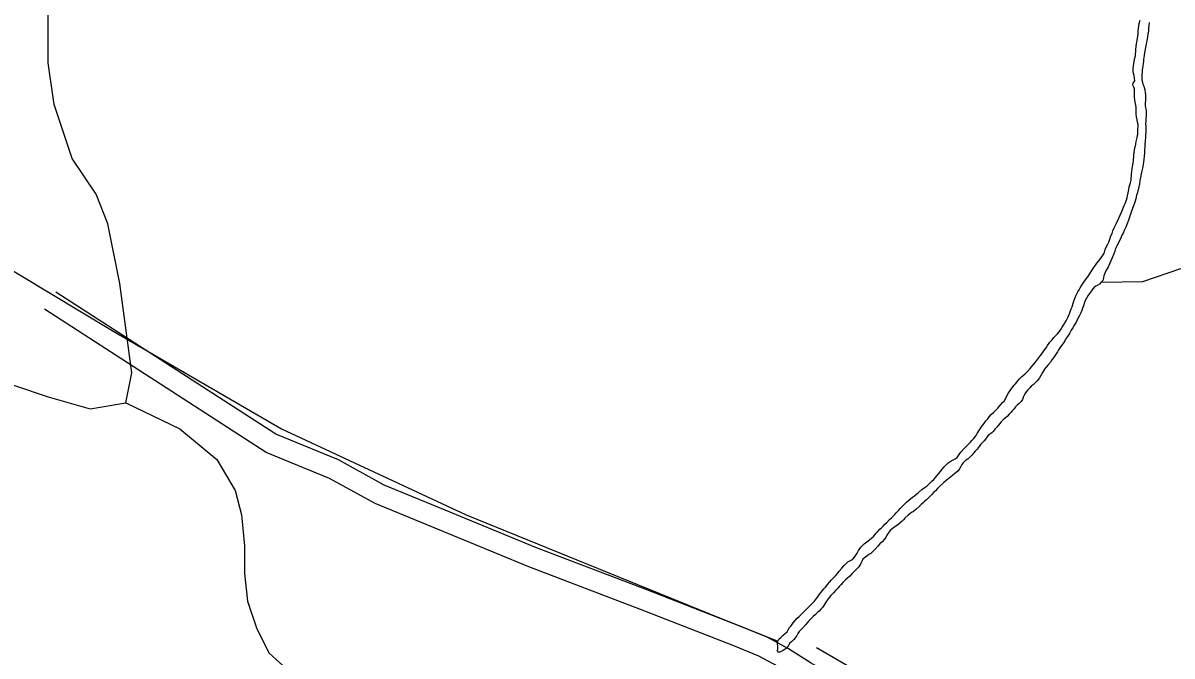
# Model space of a CAD drawing. Extents: x 3177185 to 3215018, y 812988 to 838321.
# Drawn here: x 3198632 to 3200305, y 833004 to 833926 of the extents above; entities that cross this region are included whole.
import ezdxf

# ---------------------------------------------------------------- set-up
doc = ezdxf.new("R2010")
doc.units = 0
doc.layers.add('V-ROAD-CNTR', color=7, linetype='Continuous')
doc.layers.add('V-TOPO-SHOR', color=7, linetype='Continuous')

msp = doc.modelspace()

# ---------------------------------------------------------------- linework, layer by layer
at = {"layer": 'V-ROAD-CNTR'}
for points in [[(3201533.7, 831941.5), (3201527.4, 831955.9), (3201510.3, 831978.2), (3201485.6, 831997.3), (3201456.9, 832018.6), (3201419, 832043.1), (3200419.7, 832625.1), (3199779.8, 832993.8), (3199747, 833014.7), (3199716.6, 833031), (3199678.6, 833046.8), (3199542, 833099.9), (3199379.9, 833161.6), (3199239, 833220.1), (3199158.1, 833253.1), (3199091.8, 833289.6), (3199000.4, 833327.2), (3198680.3, 833534.3)], [(3201507.8, 831925.7), (3201501.4, 831940.5), (3201488.9, 831956.8), (3201467.5, 831973.4), (3201439.8, 831993.9), (3201403.3, 832017.5), (3200404.7, 832599.1), (3199764.2, 832968.2), (3199731.8, 832988.8), (3199703.7, 833003.9), (3199667.4, 833019), (3199531.2, 833071.9), (3199368.8, 833133.8), (3199227.6, 833192.4), (3199145.2, 833226), (3199078.9, 833262.5), (3198986.4, 833300.5), (3198664, 833509.1)]]:
    msp.add_lwpolyline(points, dxfattribs=at)
at = {"layer": 'V-TOPO-SHOR'}
for points in [[(3200201.8, 833548.6), (3200262.4, 833549.8), (3200616.1, 833670.7), (3200737, 833733.4), (3200817.6, 833755.7), (3200938.5, 833809.5), (3201054.9, 833867.7), (3201269.8, 833997.5), (3201466.8, 834109.4), (3201574.3, 834172.1), (3201775.7, 834266.1), (3201941.4, 834337.8), (3202142.9, 834418.4)], [(3197426.5, 834257.6), (3197844.7, 834028.9), (3198538.7, 833612.5), (3198762.5, 833478.1), (3199008.8, 833334.9), (3199277.4, 833209.5), (3199631.1, 833066.2), (3199731.4, 833025.7)], [(3198617.2, 833399.1), (3198669.3, 833381.7), (3198730.1, 833364.3), (3198782.2, 833373), (3198790.9, 833416.4), (3198790.9, 833416.4), (3198773.5, 833546.7), (3198756.2, 833633.5), (3198738.8, 833676.9), (3198704.1, 833729), (3198678, 833807.2), (3198669.3, 833868), (3198669.3, 833937.4)], [(3200247.8, 833717.2), (3200248.7, 833721.9), (3200249, 833725.9), (3200249.3, 833733), (3200249.8, 833737.6), (3200250.4, 833741.2), (3200252.3, 833749.8), (3200252.9, 833753.4), (3200254.3, 833759.3), (3200255.2, 833764.2), (3200255.4, 833767.4), (3200255.5, 833771.9), (3200255.7, 833775), (3200255.7, 833778.2), (3200255, 833781.9), (3200254.3, 833785.1), (3200253.3, 833789.4), (3200252.9, 833793.4), (3200252.7, 833798.3), (3200252.7, 833803.1), (3200252.4, 833806.7), (3200251.6, 833810.9), (3200251, 833814.3), (3200250.5, 833818.3), (3200250.5, 833823), (3200250.5, 833826.7), (3200250.5, 833829.8), (3200249.6, 833832.8), (3200247.9, 833835.5), (3200248.8, 833838.7), (3200250.8, 833841.9), (3200250.1, 833849.7), (3200249.2, 833852.8), (3200248.6, 833856), (3200248.4, 833859.7), (3200248.9, 833863.9), (3200250.1, 833870.3), (3200250.7, 833873.7), (3200251.9, 833878.5), (3200252.4, 833886.9), (3200253, 833892.6), (3200253.4, 833895.8), (3200254.8, 833903.5), (3200255.7, 833910.3), (3200255.7, 833914), (3200256.3, 833918.7), (3200257.5, 833925.6), (3200258.7, 833930.1)], [(3200272, 833927.1), (3200271.6, 833923.1), (3200271.1, 833918.8), (3200270.7, 833913.8), (3200270, 833910.3), (3200269.6, 833905.7), (3200268.7, 833900.9), (3200268.1, 833897.9), (3200267.2, 833894), (3200265.9, 833887.6), (3200265, 833883), (3200264.4, 833878.7), (3200263.7, 833873.1), (3200263.4, 833870.1), (3200262.9, 833867), (3200262.5, 833863.5), (3200261.9, 833857.8), (3200261.6, 833854.7), (3200261.3, 833851.2), (3200261, 833847.3), (3200261.3, 833843.2), (3200262.8, 833837.2), (3200263.9, 833834.1), (3200265.6, 833828.7), (3200266.2, 833825.1), (3200266.4, 833821.5), (3200266.4, 833817.5), (3200266.3, 833813.1), (3200266.1, 833809.7), (3200266, 833806.3), (3200266.6, 833802.6), (3200267.4, 833798.6), (3200267.5, 833795.6), (3200267.4, 833790.4), (3200267.1, 833787.3), (3200266.9, 833783.6)], [(3200266.9, 833783.6), (3200266.6, 833779.4), (3200267, 833775.8), (3200267, 833770.1), (3200267, 833767), (3200266.7, 833762.7), (3200266.4, 833758.7), (3200265.9, 833755), (3200265.6, 833748.6), (3200265.5, 833745.2), (3200265.3, 833741.4), (3200264.9, 833736.7), (3200264.4, 833732), (3200264, 833727.2), (3200263.7, 833723.7), (3200263.2, 833719.8), (3200262.2, 833714.9), (3200261.1, 833710.6), (3200260, 833706.2), (3200259.4, 833701.1), (3200258.5, 833696.6), (3200257.6, 833691.7), (3200256.7, 833687.3), (3200254.7, 833679.4), (3200253.6, 833675.3), (3200252.6, 833670.2), (3200251.5, 833666.5), (3200250.4, 833663.5), (3200248.9, 833659.6), (3200246.6, 833653.6), (3200245.2, 833649.3), (3200243.3, 833643.3), (3200241.9, 833639), (3200240.1, 833634.9), (3200237.8, 833628.6), (3200235.5, 833623.9), (3200233.8, 833619.9), (3200231.6, 833616), (3200230.4, 833612.9), (3200228.1, 833608.3), (3200226.5, 833605.2), (3200224.6, 833601.5), (3200222.9, 833597.5), (3200221.7, 833593.8), (3200220.2, 833590), (3200217.9, 833584.1), (3200216.2, 833579.8), (3200214.7, 833576.3), (3200213.2, 833572.9), (3200211.5, 833569.4), (3200209.5, 833566.1), (3200208, 833562.6), (3200206.1, 833558.1), (3200205.4, 833554.9), (3200204.3, 833551.1), (3200201.8, 833548.6), (3200199.5, 833545.8), (3200196.2, 833543.8), (3200192.9, 833542.1), (3200190, 833538.9), (3200187.7, 833536.1), (3200185.1, 833532.1), (3200182.5, 833528.5), (3200180.5, 833525.2), (3200178.7, 833521.7), (3200177.6, 833518.8), (3200176.3, 833514.3), (3200175, 833510.8), (3200173.7, 833507.5), (3200172.3, 833504.2), (3200170.3, 833500.3), (3200167.7, 833494.9), (3200165.9, 833491.4), (3200163.3, 833486.5), (3200160.8, 833482), (3200158.5, 833478.5), (3200156.4, 833474.8), (3200154.7, 833472.2), (3200152.9, 833469.3), (3200150.3, 833465.4), (3200148.4, 833462.2), (3200146.3, 833458.8), (3200144.3, 833456.5), (3200141.8, 833453.1), (3200140, 833450.2), (3200138.2, 833447), (3200135.6, 833443), (3200132.8, 833438.3), (3200130.3, 833435.3), (3200128.2, 833432.2), (3200124.4, 833427.6), (3200121.9, 833424.7), (3200119.5, 833421.7), (3200116.6, 833417), (3200114.1, 833412.5), (3200112.1, 833409.4), (3200108.8, 833405), (3200106.5, 833402.4), (3200102.9, 833399.3), (3200100.3, 833397.1), (3200098.2, 833394.8)], [(3200034.3, 833346.6), (3200036.8, 833349.7), (3200038.9, 833352.3), (3200042.1, 833355.7), (3200045.8, 833359.4), (3200049.3, 833362.9), (3200051.6, 833365.2), (3200053.8, 833367.8), (3200055.8, 833370.3), (3200058.5, 833373.2), (3200060.8, 833375.5), (3200066.6, 833386.7), (3200069.4, 833390.9), (3200073.5, 833396), (3200075.5, 833398.4), (3200077.5, 833400.7), (3200080.9, 833404.9), (3200083.3, 833407.7), (3200086.7, 833411.2), (3200088.9, 833413.4), (3200091.3, 833415.2), (3200094.8, 833418.7), (3200098.5, 833423.1), (3200100.5, 833425.4), (3200103.4, 833428.7), (3200105.6, 833431.1), (3200108, 833434.1), (3200110.6, 833437.7), (3200113.7, 833442), (3200115.5, 833444.4), (3200118.4, 833448.6), (3200121.8, 833453.1), (3200123.9, 833456.4), (3200127.5, 833461.4), (3200130.5, 833464.7), (3200133.1, 833468), (3200135.7, 833470.7), (3200138.3, 833473.5), (3200141.1, 833476.7), (3200143.4, 833479.8), (3200145.2, 833483.1), (3200147.2, 833486.1), (3200149.1, 833489.2), (3200151, 833492.1), (3200152.6, 833495.2), (3200154, 833498.1), (3200155.3, 833501.5), (3200156.9, 833505.3), (3200158.5, 833509.7), (3200159.6, 833512.7), (3200161.1, 833518.1), (3200162, 833521), (3200163.9, 833526.4), (3200165.4, 833529.6), (3200168, 833534.4), (3200169.8, 833537.5), (3200171.5, 833540.6), (3200173.7, 833544.4), (3200175.7, 833547.3), (3200177.5, 833549.9), (3200180.1, 833553.3), (3200182.6, 833556.4), (3200184.4, 833559.2), (3200186.2, 833561.9), (3200188.4, 833565.5), (3200190.4, 833568.5), (3200193.6, 833573.3), (3200195.6, 833576.1), (3200198.5, 833579.6), (3200200.5, 833582.1), (3200203.1, 833585.5), (3200204.9, 833588.4), (3200206.6, 833591.9), (3200207.5, 833594.8), (3200209, 833598.5), (3200211.8, 833603.9), (3200213.2, 833607.1), (3200214.5, 833611.3), (3200216.2, 833615.9), (3200217.8, 833619.6), (3200219.1, 833623.6), (3200220.8, 833627.6), (3200222.2, 833630.7), (3200224.2, 833634.7), (3200227.8, 833641.9), (3200229.8, 833646.3), (3200232.1, 833651.4), (3200235.6, 833660.2), (3200236.9, 833663.4), (3200238.2, 833667.1), (3200239.6, 833671.4), (3200240.5, 833674.6), (3200241.4, 833678.6), (3200242.3, 833683.8), (3200242.8, 833687.7), (3200244.6, 833693.5), (3200245.5, 833697.4), (3200246, 833706.4), (3200246.4, 833709.5), (3200247.2, 833714), (3200247.8, 833717.2)], [(3200098.2, 833394.8), (3200095.4, 833391.9), (3200092.7, 833388.8), (3200091, 833386.2), (3200088.8, 833381.9), (3200087.5, 833377.9), (3200085.3, 833374.8), (3200082.6, 833371.7), (3200079.8, 833369.3), (3200077.5, 833367), (3200075.2, 833364.3), (3200072.3, 833361.4), (3200070.5, 833358.8), (3200068.3, 833356.3), (3200065.1, 833353.1), (3200062.8, 833351.1), (3200059.1, 833348.3), (3200056.5, 833345.4), (3200054.4, 833342.8), (3200050.2, 833337.6), (3200047.9, 833335.1), (3200044.7, 833331.3), (3200042.6, 833329), (3200039.8, 833327.4), (3200036.9, 833324.6), (3200033.5, 833319.9), (3200031.5, 833317.3), (3200026.9, 833312.5), (3200024.6, 833309.4), (3200021.4, 833305.4), (3200018.8, 833302.3), (3200016.2, 833299.7), (3200013.8, 833296.8), (3200011, 833293.6), (3200008.4, 833291.4), (3200004.1, 833288.6), (3200001, 833285.4), (3199999, 833282.8), (3199997.5, 833280), (3199995.8, 833276.6), (3199993.1, 833273.4), (3199988.9, 833269.9), (3199985.7, 833267.2), (3199980.6, 833263.1), (3199976.5, 833259.9), (3199972.8, 833256.6), (3199967.2, 833251.4), (3199963.8, 833248), (3199960.6, 833244.8), (3199958.3, 833242.5), (3199954.9, 833238.9), (3199950.5, 833234.6), (3199947.8, 833231.8), (3199945.5, 833229.8), (3199943.2, 833227.8), (3199940.5, 833225.2), (3199937, 833221.8), (3199932.2, 833217.7), (3199929, 833214.8), (3199925.9, 833213.2), (3199923.5, 833211.4), (3199921.2, 833209.4), (3199916.4, 833204.9), (3199914.3, 833202.6), (3199912.1, 833200.4), (3199906.1, 833195), (3199902.5, 833192.7), (3199898.3, 833190), (3199894.9, 833186.7), (3199892, 833182.9), (3199890.2, 833180), (3199888.7, 833176.6), (3199886.8, 833174.1), (3199883.3, 833170.6), (3199879.9, 833167.3), (3199876.9, 833164.1), (3199872.9, 833159.8), (3199869.2, 833155.6), (3199866.6, 833153.6), (3199864, 833151.8), (3199861.5, 833149.9), (3199857.4, 833147.3), (3199854.9, 833145.2), (3199853.6, 833141.6), (3199852.2, 833138.6), (3199849, 833133.8), (3199845.6, 833130.6), (3199842.2, 833127), (3199839.5, 833124.3), (3199836, 833120.4), (3199832.6, 833117.6), (3199830, 833114.9), (3199826.1, 833111.3), (3199823.2, 833107.9), (3199820.8, 833105.2), (3199818.5, 833102.9), (3199815.9, 833099.9), (3199812.2, 833096.1), (3199808.7, 833092.2), (3199806.5, 833089.9), (3199804.4, 833087.3)], [(3198782.2, 833373), (3198861, 833334.9), (3198914.8, 833290.1), (3198941.6, 833245.3), (3198950.6, 833209.5), (3198955.1, 833164.7), (3198955.1, 833124.4), (3198959.5, 833084.1), (3198973, 833043.9), (3198990.9, 833008), (3199035.6, 832967.7)], [(3199733, 833028.5), (3199735.6, 833031.2), (3199739.3, 833034.6), (3199742.4, 833037.3), (3199744.7, 833039.4), (3199746.5, 833042.2), (3199748.5, 833045.4), (3199750.5, 833048.2), (3199753.7, 833052.5), (3199756.6, 833055.9), (3199759.5, 833059.3), (3199762.3, 833061.7), (3199764.7, 833064.3), (3199769.3, 833068.6), (3199772.6, 833071.9), (3199775.3, 833074.6), (3199778.7, 833077.9), (3199781.1, 833080.5), (3199784.5, 833084), (3199788.9, 833089.9), (3199792.2, 833094.2), (3199794.3, 833097), (3199796.5, 833099.4), (3199798.4, 833102), (3199800.6, 833104.6), (3199804, 833108.6), (3199806.6, 833111.4), (3199809.5, 833114.8), (3199811.9, 833117.3), (3199815.5, 833120.8), (3199818.2, 833124.3), (3199820.7, 833127.7), (3199824.6, 833132.2), (3199828, 833135.9), (3199830.6, 833138.8), (3199833.2, 833141.1), (3199837.2, 833143.1), (3199839.8, 833144.8), (3199842.9, 833148.2), (3199844.9, 833151.1), (3199846.6, 833154), (3199848.6, 833157.6), (3199852.2, 833162.4), (3199857.1, 833167.3), (3199860.8, 833170.4), (3199864.6, 833173.4), (3199868.2, 833176.2), (3199870.5, 833178.2), (3199874.6, 833182.8), (3199876.6, 833185.1), (3199879.8, 833188.7), (3199882, 833190.8), (3199884.7, 833193.4), (3199887.2, 833195.9), (3199889.8, 833198.4), (3199894.1, 833203), (3199896.8, 833205.5), (3199901.1, 833209.9), (3199903.4, 833212.4), (3199906.8, 833216.2), (3199909.4, 833219.1), (3199914.6, 833224.2), (3199918.6, 833228.4), (3199922.1, 833231.3), (3199927.2, 833235.3), (3199930.3, 833237.6), (3199933.5, 833240.1), (3199936.2, 833242.4), (3199941, 833246.4), (3199945.9, 833249.8), (3199948.7, 833252.1), (3199953.1, 833256.4), (3199955.7, 833258.9), (3199958.3, 833261.3), (3199962.8, 833266.7), (3199965.4, 833269.5), (3199968, 833273), (3199970.3, 833276), (3199973.3, 833279.5), (3199975.5, 833281.6), (3199979.3, 833285.3), (3199982.2, 833287.6), (3199986.5, 833290), (3199989.3, 833291.3), (3199992.2, 833293.3), (3199994.3, 833296), (3199996.3, 833299.2), (3199998.2, 833301.7), (3200002.1, 833306), (3200004.3, 833308.1), (3200007.5, 833311.2), (3200011.2, 833314.9), (3200013.9, 833318.1), (3200016.1, 833320.6), (3200019.9, 833325.4), (3200021.6, 833328.3), (3200025, 833333.5), (3200027.4, 833337.2), (3200029.3, 833340), (3200032.5, 833344.1), (3200034.3, 833346.6)], [(3199804.4, 833087.3), (3199801, 833082.4), (3199798.3, 833077.6), (3199796.3, 833074.6), (3199794.1, 833072.1), (3199791.7, 833069.6), (3199789.2, 833067.6), (3199785.8, 833064.2), (3199782.8, 833061.6), (3199780.2, 833059), (3199777.1, 833055.9), (3199774, 833052.5), (3199771.6, 833049.6), (3199767.8, 833045.2), (3199765.5, 833042.7), (3199762.4, 833039.6), (3199760.3, 833036.8), (3199759.2, 833033.9), (3199757.2, 833031.2), (3199754.1, 833027.8), (3199751.7, 833025.3), (3199748.3, 833022.1), (3199746.8, 833019.2), (3199744.9, 833016.2), (3199742.2, 833013.9), (3199739.1, 833011.9), (3199736, 833010.7), (3199732.8, 833009.4), (3199730.7, 833011.7), (3199731.3, 833015.1), (3199731.1, 833018.5), (3199730.9, 833022.3), (3199731.4, 833025.7), (3199733, 833028.5)], [(3199787.8, 833016.4), (3200001.6, 832892.2), (3200240, 832753.4), (3200726.9, 832464.6), (3201187, 832178.1), (3201217.2, 832159), (3201260.9, 832151.2), (3201536.2, 831999), (3201563.1, 831993.4), (3201589.9, 831996.7), (3201606.7, 832004.6), (3201616.8, 832012.4), (3201868.6, 832211.6), (3201926.8, 832260.9), (3202203.3, 832491.5)]]:
    msp.add_lwpolyline(points, dxfattribs=at)

doc.saveas('drawing.dxf')
